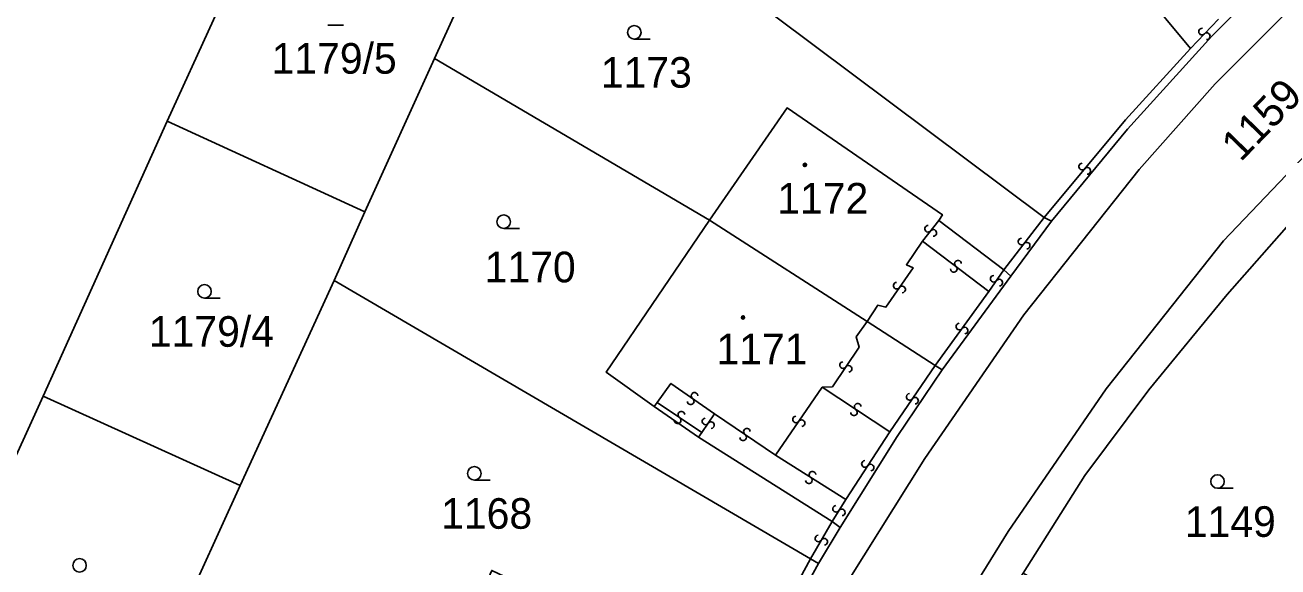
# Model space of a CAD drawing. Extents: x -600309 to -598967, y -1161267 to -1160292.
# Drawn here: x -599987.5 to -599917.9, y -1160517.9 to -1160487.8 of the extents above; entities that cross this region are included whole.
import ezdxf

# ---------------------------------------------------------------- set-up
doc = ezdxf.new("R2010")
doc.units = 0
for name, color, linetype in [('Level 1', 7, 'Continuous'), ('Level 13', 7, 'Continuous'), ('Level 3', 7, 'Continuous'), ('Level 4', 7, 'Continuous'), ('Level 5', 7, 'Continuous'), ('Level 60', 7, 'Continuous')]:
    doc.layers.add(name, color=color, linetype=linetype)

msp = doc.modelspace()

# ---------------------------------------------------------------- linework, layer by layer
at = {"layer": 'Level 1'}
for points in [[(-599913.69, -1160480.84), (-599918.03, -1160484.87), (-599921.53, -1160488.38), (-599926.23, -1160493.54), (-599930.44, -1160498.66)], [(-599974.44, -1160481.82), (-599979.59, -1160493.09)], [(-599964.73, -1160489.62), (-599961.74, -1160483.02)], [(-599950.1, -1160484.05), (-599930.85, -1160498.45)], [(-599968.6, -1160498.13), (-599964.73, -1160489.62)], [(-599964.73, -1160489.62), (-599949.45, -1160498.59)], [(-599906.88, -1160492.33), (-599910.92, -1160491.65), (-599920.69, -1160502.72), (-599925.04, -1160508.02), (-599928.6, -1160512.78), (-599932.02, -1160518.2)], [(-599949.45, -1160498.59), (-599945.14, -1160492.36), (-599936.51, -1160498.3), (-599936.7, -1160498.62)], [(-599979.59, -1160493.09), (-599986.48, -1160508.37)], [(-599979.59, -1160493.09), (-599968.6, -1160498.13)], [(-599970.31, -1160501.94), (-599968.6, -1160498.13)], [(-599949.45, -1160498.59), (-599955.2, -1160507.04), (-599952.53, -1160508.94)], [(-599949.45, -1160498.59), (-599940.69, -1160504.23)], [(-599936.7, -1160498.62), (-599933.09, -1160501.36)], [(-599930.44, -1160498.66), (-599932.7, -1160501.7)], [(-599930.85, -1160498.45), (-599930.44, -1160498.66)], [(-599932.7, -1160501.7), (-599936.52, -1160506.92)], [(-599933.09, -1160501.36), (-599932.7, -1160501.7)], [(-599975.54, -1160513.33), (-599970.31, -1160501.94)], [(-599970.31, -1160501.94), (-599943.84, -1160517.41)], [(-599940.69, -1160504.23), (-599936.92, -1160506.67)], [(-599936.92, -1160506.67), (-599936.52, -1160506.92)], [(-599936.52, -1160506.92), (-599939.02, -1160510.61), (-599942.2, -1160515.67)], [(-599986.48, -1160508.37), (-599993.41, -1160523.56)], [(-599986.48, -1160508.37), (-599975.54, -1160513.33)], [(-599952.53, -1160508.94), (-599950.07, -1160510.66)], [(-599950.07, -1160510.66), (-599942.63, -1160515.33)], [(-599978.92, -1160520.78), (-599975.54, -1160513.33)], [(-599942.2, -1160515.67), (-599943.39, -1160517.67)], [(-599942.63, -1160515.33), (-599942.2, -1160515.67)], [(-599943.39, -1160517.67), (-599945.45, -1160521.4), (-599948.02, -1160526.38)], [(-599943.84, -1160517.41), (-599943.39, -1160517.67)]]:
    msp.add_lwpolyline(points, dxfattribs=at)
at = {"layer": 'Level 13'}
for centre, start, end in [((-599922.082, -1160488.122), 83.23245, 315.82245), ((-599921.818, -1160488.379), 263.4469, 135.5449), ((-599928.741, -1160495.622), 87.39432, 319.98432), ((-599928.459, -1160495.859), 267.60878, 139.70678), ((-599937.303, -1160499.075), 88.55981, 321.14981), ((-599937.017, -1160499.306), 268.77427, 140.87227), ((-599932.115, -1160499.787), 89.57066, 322.16066), ((-599931.825, -1160500.014), 269.78512, 141.88311), ((-599935.872, -1160501.306), 179.96678, 52.55678), ((-599935.647, -1160501.014), 0.18123, 232.27923), ((-599933.651, -1160501.855), 92.48796, 325.07796), ((-599933.349, -1160502.066), 272.70242, 144.80041), ((-599939.051, -1160502.235), 92.5721, 325.1621), ((-599938.749, -1160502.446), 272.78656, 144.88456), ((-599935.568, -1160504.511), 91.03156, 323.62156), ((-599935.272, -1160504.73), 271.24602, 143.34401), ((-599942.032, -1160506.646), 93.10749, 325.69749), ((-599941.728, -1160506.855), 273.32194, 145.41994), ((-599950.497, -1160508.661), 182.60378, 54.70178), ((-599950.284, -1160508.359), 2.38932, 234.97932), ((-599941.217, -1160508.967), 3.92887, 236.02687), ((-599938.332, -1160508.416), 92.93408, 325.52408), ((-599938.028, -1160508.625), 273.14854, 145.24654), ((-599951.015, -1160509.408), 3.36524, 235.46324), ((-599944.642, -1160509.666), 92.91364, 325.50364), ((-599941.422, -1160509.273), 183.71441, 56.30441), ((-599951.224, -1160509.712), 183.15079, 55.74079), ((-599949.673, -1160509.778), 93.84765, 326.43765), ((-599949.367, -1160509.983), 274.0621, 146.1601), ((-599947.376, -1160510.348), 2.96563, 235.55563), ((-599944.338, -1160509.875), 273.1281, 145.22609), ((-599947.585, -1160510.652), 183.18008, 55.27808), ((-599940.814, -1160512.139), 94.07018, 326.66018), ((-599940.506, -1160512.342), 274.28464, 146.38264), ((-599943.929, -1160513.045), 184.91581, 57.50581), ((-599943.73, -1160512.735), 5.13026, 237.22826), ((-599942.416, -1160514.632), 95.36621, 327.95621), ((-599942.104, -1160514.829), 275.58066, 147.67866), ((-599943.399, -1160516.277), 96.9704, 329.5604), ((-599943.081, -1160516.464), 277.18485, 149.28285)]:
    msp.add_arc(centre, 0.184, start, end, dxfattribs=at)
at = {"layer": 'Level 3'}
for points in [[(-599912.7, -1160482.51), (-599912.78, -1160482.57), (-599915.3, -1160484.96), (-599921.35, -1160491.03), (-599925.58, -1160495.78), (-599931.98, -1160503.85), (-599937.49, -1160511.84), (-599941.75, -1160518.63), (-599946.15, -1160526.95), (-599959.57, -1160556.47), (-599977.2, -1160595.1), (-599977.75, -1160596.26)], [(-599925.56, -1160485.64), (-599922.73, -1160489.06)], [(-599971.98, -1160598.78), (-599971.83, -1160598.12), (-599954.26, -1160559.42), (-599940.51, -1160529.28), (-599936.62, -1160521.97), (-599932.85, -1160515.89), (-599927.4, -1160507.97), (-599920.89, -1160499.75), (-599910.03, -1160488.38), (-599909.47, -1160487.96)], [(-599921.16, -1160487.43), (-599922.73, -1160489.06)], [(-599922.73, -1160489.06), (-599926.34, -1160493.03), (-599930.85, -1160498.45)], [(-599936.7, -1160498.62), (-599937.61, -1160499.76)], [(-599930.85, -1160498.45), (-599933.09, -1160501.36)], [(-599937.61, -1160499.76), (-599938.51, -1160501.07), (-599938.14, -1160501.24), (-599939.65, -1160503.43), (-599940.1, -1160503.32), (-599940.69, -1160504.23)], [(-599937.61, -1160499.76), (-599933.92, -1160502.56)], [(-599933.09, -1160501.36), (-599933.92, -1160502.56)], [(-599933.92, -1160502.56), (-599936.92, -1160506.67)], [(-599940.69, -1160504.23), (-599941.31, -1160505.07), (-599941.14, -1160505.66), (-599942.62, -1160507.85), (-599943.2, -1160507.87)], [(-599936.92, -1160506.67), (-599939.43, -1160510.36)], [(-599949.18, -1160509.35), (-599951.6, -1160507.67), (-599952.36, -1160508.72)], [(-599943.2, -1160507.87), (-599945.78, -1160511.66)], [(-599943.2, -1160507.87), (-599939.43, -1160510.36)], [(-599952.36, -1160508.72), (-599952.53, -1160508.94)], [(-599952.36, -1160508.72), (-599949.87, -1160510.4)], [(-599949.18, -1160509.35), (-599949.87, -1160510.4)], [(-599945.78, -1160511.66), (-599949.18, -1160509.35)], [(-599949.87, -1160510.4), (-599950.07, -1160510.66)], [(-599939.43, -1160510.36), (-599941.88, -1160514.12)], [(-599945.78, -1160511.66), (-599941.88, -1160514.12)], [(-599941.88, -1160514.12), (-599942.63, -1160515.33)], [(-599942.63, -1160515.33), (-599943.84, -1160517.41)], [(-599943.84, -1160517.41), (-599945.86, -1160521.14), (-599948.47, -1160526.15)]]:
    msp.add_lwpolyline(points, dxfattribs=at)
at = {"layer": 'Level 5'}
for p, q in [((-599970.66, -1160487.76), (-599969.785, -1160487.76)), ((-599953.63, -1160488.54), (-599952.755, -1160488.54)), ((-599960.89, -1160499.06), (-599960.015, -1160499.06)), ((-599977.52, -1160502.93), (-599976.645, -1160502.93)), ((-599962.52, -1160513.04), (-599961.645, -1160513.04)), ((-599921.22, -1160513.49), (-599920.345, -1160513.49))]:
    msp.add_line(p, q, dxfattribs=at)
for centre, radius in [((-599953.63, -1160488.165), 0.375), ((-599944.15, -1160495.53), 0.09), ((-599944.15, -1160495.53), 0.0521), ((-599960.89, -1160498.685), 0.375), ((-599977.52, -1160502.555), 0.375), ((-599947.59, -1160504), 0.09), ((-599947.59, -1160504), 0.0521), ((-599962.52, -1160512.665), 0.375), ((-599921.22, -1160513.115), 0.375), ((-599984.46, -1160517.775), 0.375)]:
    msp.add_circle(centre, radius, dxfattribs=at)
at = {"layer": 'Level 60'}
for points in [[(-599930.85, -1160498.45), (-599950.1, -1160484.05), (-599931.32, -1160469.28), (-599930.69, -1160468.79), (-599929.68, -1160467.93), (-599925.4, -1160464.65), (-599925.15, -1160464.3), (-599922.17, -1160468.32), (-599919.11, -1160472.75), (-599915.84, -1160477.7), (-599913.69, -1160480.84), (-599918.03, -1160484.87), (-599921.53, -1160488.38), (-599926.23, -1160493.54), (-599930.44, -1160498.66)], [(-600000.2, -1160538.53), (-600011.37, -1160534.13), (-599988.18, -1160482.9), (-599980.92, -1160467.16), (-599972.68, -1160471.16), (-599972.38, -1160471.3), (-599970.15, -1160472.38), (-599970.38, -1160472.89), (-599972.21, -1160476.94), (-599972.7, -1160478.02), (-599974.44, -1160481.82), (-599979.59, -1160493.09), (-599986.48, -1160508.37), (-599993.41, -1160523.56)], [(-599964.73, -1160489.62), (-599968.6, -1160498.13), (-599979.59, -1160493.09), (-599974.44, -1160481.82), (-599972.7, -1160478.02), (-599972.3, -1160478.2), (-599961.74, -1160483.02)], [(-599949.45, -1160498.59), (-599964.73, -1160489.62), (-599961.74, -1160483.02), (-599959.22, -1160477.62), (-599950.1, -1160484.05), (-599930.85, -1160498.45), (-599930.44, -1160498.66), (-599932.7, -1160501.7), (-599933.09, -1160501.36), (-599936.7, -1160498.62), (-599936.51, -1160498.3), (-599945.14, -1160492.36)], [(-599943.84, -1160517.41), (-599970.31, -1160501.94), (-599968.6, -1160498.13), (-599964.73, -1160489.62), (-599949.45, -1160498.59), (-599955.2, -1160507.04), (-599952.53, -1160508.94), (-599950.07, -1160510.66), (-599942.63, -1160515.33), (-599942.2, -1160515.67), (-599943.39, -1160517.67)], [(-599892.63, -1160519.37), (-599911.38, -1160529.7), (-599931.76, -1160518.35), (-599932.02, -1160518.2), (-599928.6, -1160512.78), (-599925.04, -1160508.02), (-599920.69, -1160502.72), (-599910.92, -1160491.65), (-599906.88, -1160492.33), (-599892.13, -1160519.12)], [(-599940.69, -1160504.23), (-599949.45, -1160498.59), (-599945.14, -1160492.36), (-599936.51, -1160498.3), (-599936.7, -1160498.62), (-599933.09, -1160501.36), (-599932.7, -1160501.7), (-599936.52, -1160506.92), (-599936.92, -1160506.67)], [(-599970.31, -1160501.94), (-599975.54, -1160513.33), (-599986.48, -1160508.37), (-599979.59, -1160493.09), (-599968.6, -1160498.13)], [(-599955.2, -1160507.04), (-599949.45, -1160498.59), (-599940.69, -1160504.23), (-599936.92, -1160506.67), (-599936.52, -1160506.92), (-599939.02, -1160510.61), (-599942.2, -1160515.67), (-599942.63, -1160515.33), (-599950.07, -1160510.66), (-599952.53, -1160508.94)], [(-599965.52, -1160526.8), (-599966.8, -1160526.22), (-599978.92, -1160520.78), (-599975.54, -1160513.33), (-599970.31, -1160501.94), (-599943.84, -1160517.41), (-599943.39, -1160517.67), (-599945.45, -1160521.4), (-599948.02, -1160526.38), (-599948.47, -1160526.15), (-599952.94, -1160524.05), (-599952.82, -1160523.74), (-599954.1, -1160523.16), (-599953.52, -1160521.85), (-599961.55, -1160518.05)], [(-599981.94, -1160527.49), (-599982.48, -1160528.52), (-599993.41, -1160523.56), (-599986.48, -1160508.37), (-599975.54, -1160513.33), (-599978.92, -1160520.78)]]:
    msp.add_lwpolyline(points, close=True, dxfattribs=at)
for points in [[(-599979.56, -1160595.43), (-599967.71, -1160569.75), (-599958.73, -1160549.78), (-599957.14, -1160546.26), (-599956.72, -1160545.32), (-599954.35, -1160540.02), (-599953.92, -1160539.02), (-599953.17, -1160537.4), (-599951.39, -1160533.48), (-599948.02, -1160526.38), (-599945.45, -1160521.4), (-599943.39, -1160517.67), (-599942.2, -1160515.67), (-599939.02, -1160510.61), (-599936.52, -1160506.92), (-599932.7, -1160501.7), (-599930.44, -1160498.66), (-599926.23, -1160493.54), (-599921.53, -1160488.38), (-599918.03, -1160484.87)], [(-599910.92, -1160491.65), (-599920.69, -1160502.72), (-599925.04, -1160508.02), (-599928.6, -1160512.78), (-599932.02, -1160518.2), (-599935.25, -1160523.34), (-599937.76, -1160528.04), (-599940.02, -1160532.63), (-599942.41, -1160537.62), (-599948.37, -1160551.09), (-599957.22, -1160570.44), (-599970.27, -1160599.54)]]:
    msp.add_lwpolyline(points, dxfattribs=at)

# ---------------------------------------------------------------- texts
at = {"layer": 'Level 4'}
for s, p in [('1179/5', (-599973.789, -1160490.46)), ('1173', (-599955.49, -1160491.24)), ('1172', (-599945.688, -1160498.23)), ('1170', (-599961.946, -1160502.05)), ('1179/4', (-599980.608, -1160505.63)), ('1171', (-599949.066, -1160506.6)), ('1168', (-599964.366, -1160515.74)), ('1149', (-599923.038, -1160516.19))]:
    msp.add_text(s, height=1.7, dxfattribs=at).set_placement(p)
msp.add_text('1159', height=1.7, rotation=45.9, dxfattribs=at).set_placement((-599919.935, -1160495.404))

doc.saveas('drawing.dxf')
